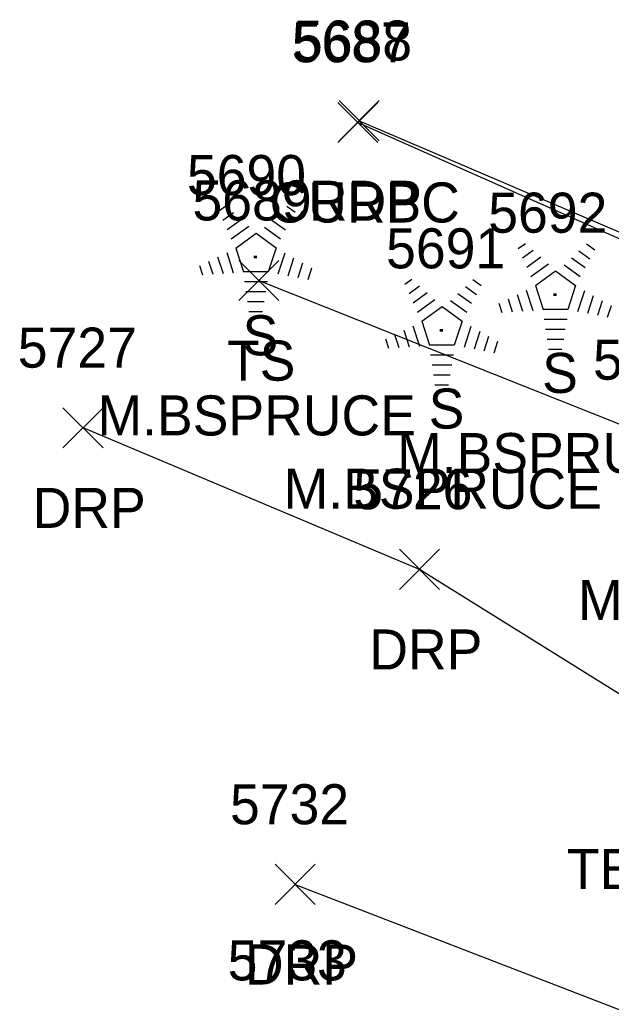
# Model space of a CAD drawing. Extents: x 1462089 to 1464015, y 730534 to 736144.
# Drawn here: x 1462314.64 to 1462344.17, y 730685.68 to 730735.42 of the extents above; entities that cross this region are included whole.
import ezdxf

# ---------------------------------------------------------------- set-up
doc = ezdxf.new("R2010")
doc.units = 0
for name, color, linetype in [('L_A', 7, 'Continuous'), ('L_C', 7, 'Continuous'), ('L_I', 7, 'Continuous'), ('L_TIC', 7, 'Continuous'), ('LELB', 7, 'Continuous'), ('LTC', 7, 'Continuous'), ('P_A', 7, 'Continuous'), ('P_I', 7, 'Continuous'), ('P_TIC', 7, 'Continuous'), ('PET', 7, 'Continuous'), ('R_A', 7, 'Continuous'), ('R_I', 7, 'Continuous'), ('R_TIC', 7, 'Continuous'), ('RC', 7, 'Continuous'), ('RDP', 7, 'Continuous'), ('U_C', 7, 'Continuous')]:
    doc.layers.add(name, color=color, linetype=linetype)

msp = doc.modelspace()

# ---------------------------------------------------------------- linework, layer by layer
at = {"layer": 'L_TIC'}
for points in [[(1462325.578, 730721.408), (1462327.578, 730723.408)], [(1462327.578, 730721.408), (1462325.578, 730723.408)]]:
    msp.add_lwpolyline(points, dxfattribs=at)
at = {"layer": 'LELB'}
msp.add_lwpolyline([(1462326.578, 730722.408), (1462346.58, 730714.457)], dxfattribs=at)
at = {"layer": 'LTC'}
for p, q in [((1462324.573, 730725.882), (1462324.928, 730726.14)), ((1462324.783, 730725.417), (1462325.312, 730725.801)), ((1462327.601, 730725.774), (1462328.15, 730725.375)), ((1462327.972, 730726.123), (1462328.391, 730725.818)), ((1462324.993, 730724.951), (1462325.696, 730725.462)), ((1462327.23, 730725.426), (1462327.909, 730724.932)), ((1462325.202, 730724.485), (1462326.081, 730725.123)), ((1462325.427, 730724.03), (1462326.438, 730724.765)), ((1462326.438, 730724.765), (1462327.436, 730724.04)), ((1462326.858, 730725.078), (1462327.668, 730724.489)), ((1462339.541, 730724.004), (1462339.895, 730724.261)), ((1462342.939, 730724.244), (1462343.358, 730723.939)), ((1462324.972, 730723.811), (1462325.303, 730722.792)), ((1462325.427, 730724.03), (1462325.814, 730722.837)), ((1462327.436, 730724.04), (1462327.044, 730722.837)), ((1462327.873, 730723.769), (1462327.535, 730722.729)), ((1462339.75, 730723.538), (1462340.279, 730723.922)), ((1462342.568, 730723.896), (1462343.117, 730723.497)), ((1462324.061, 730723.378), (1462324.273, 730722.727)), ((1462324.517, 730723.595), (1462324.788, 730722.759)), ((1462328.318, 730723.519), (1462328.03, 730722.634)), ((1462328.762, 730723.269), (1462328.525, 730722.539)), ((1462339.96, 730723.072), (1462340.664, 730723.584)), ((1462340.169, 730722.607), (1462341.048, 730723.244)), ((1462341.826, 730723.199), (1462342.635, 730722.61)), ((1462342.197, 730723.547), (1462342.876, 730723.054)), ((1462323.606, 730723.162), (1462323.758, 730722.694)), ((1462327.044, 730722.837), (1462325.814, 730722.837)), ((1462329.206, 730723.018), (1462329.02, 730722.444)), ((1462340.394, 730722.152), (1462341.406, 730722.886)), ((1462341.406, 730722.886), (1462342.403, 730722.161)), ((1462327.006, 730722.337), (1462325.861, 730722.337)), ((1462333.87, 730722.223), (1462334.225, 730722.481)), ((1462337.269, 730722.464), (1462337.688, 730722.159)), ((1462326.922, 730721.837), (1462325.934, 730721.837)), ((1462334.08, 730721.758), (1462334.609, 730722.142)), ((1462334.29, 730721.292), (1462334.993, 730721.803)), ((1462336.527, 730721.767), (1462337.206, 730721.273)), ((1462336.898, 730722.115), (1462337.447, 730721.716)), ((1462339.484, 730721.716), (1462339.755, 730720.881)), ((1462339.939, 730721.932), (1462340.27, 730720.913)), ((1462340.394, 730722.152), (1462340.781, 730720.958)), ((1462342.403, 730722.161), (1462342.011, 730720.958)), ((1462342.84, 730721.89), (1462342.502, 730720.851)), ((1462326.838, 730721.337), (1462326.007, 730721.337)), ((1462334.499, 730720.826), (1462335.378, 730721.464)), ((1462336.155, 730721.419), (1462336.965, 730720.83)), ((1462338.573, 730721.283), (1462338.725, 730720.815)), ((1462339.029, 730721.499), (1462339.24, 730720.848)), ((1462343.285, 730721.64), (1462342.997, 730720.755)), ((1462343.729, 730721.39), (1462343.492, 730720.66)), ((1462326.755, 730720.837), (1462326.08, 730720.837)), ((1462334.724, 730720.371), (1462335.735, 730721.106)), ((1462335.735, 730721.106), (1462336.733, 730720.381)), ((1462342.011, 730720.958), (1462340.781, 730720.958)), ((1462344.174, 730721.139), (1462343.987, 730720.565)), ((1462334.724, 730720.371), (1462335.111, 730719.178)), ((1462336.733, 730720.381), (1462336.341, 730719.178)), ((1462341.973, 730720.458), (1462340.829, 730720.458)), ((1462333.358, 730719.719), (1462333.57, 730719.067)), ((1462333.814, 730719.936), (1462334.085, 730719.1)), ((1462334.269, 730720.152), (1462334.6, 730719.133)), ((1462337.17, 730720.11), (1462336.832, 730719.07)), ((1462337.615, 730719.86), (1462337.327, 730718.975)), ((1462341.889, 730719.958), (1462340.901, 730719.958)), ((1462332.903, 730719.502), (1462333.055, 730719.035)), ((1462338.059, 730719.61), (1462337.822, 730718.88)), ((1462338.503, 730719.359), (1462338.317, 730718.785)), ((1462341.806, 730719.458), (1462340.974, 730719.458)), ((1462336.341, 730719.178), (1462335.111, 730719.178)), ((1462341.722, 730718.958), (1462341.047, 730718.958)), ((1462336.303, 730718.678), (1462335.158, 730718.678)), ((1462336.219, 730718.178), (1462335.231, 730718.178)), ((1462336.135, 730717.678), (1462335.304, 730717.678)), ((1462336.052, 730717.178), (1462335.377, 730717.178))]:
    msp.add_line(p, q, dxfattribs=at)
at = {"layer": 'P_TIC'}
for points in [[(1462330.592, 730729.389), (1462332.592, 730731.389)], [(1462332.592, 730729.389), (1462330.592, 730731.389)]]:
    msp.add_lwpolyline(points, dxfattribs=at)
at = {"layer": 'PET'}
msp.add_lwpolyline([(1462331.592, 730730.389), (1462350.723, 730722.205), (1462364.446, 730716.244)], dxfattribs=at)
at = {"layer": 'R_TIC'}
for points in [[(1462330.526, 730729.304), (1462332.526, 730731.304)], [(1462332.526, 730729.304), (1462330.526, 730731.304)], [(1462316.795, 730714.058), (1462318.795, 730716.058)], [(1462318.795, 730714.058), (1462316.795, 730716.058)], [(1462333.611, 730706.989), (1462335.611, 730708.989)], [(1462335.611, 730706.989), (1462333.611, 730708.989)], [(1462327.398, 730691.261), (1462329.398, 730693.261)], [(1462329.398, 730691.261), (1462327.398, 730693.261)]]:
    msp.add_lwpolyline(points, dxfattribs=at)
at = {"layer": 'RC'}
msp.add_lwpolyline([(1462331.526, 730730.304), (1462350.464, 730721.889), (1462364.321, 730716.08)], dxfattribs=at)
at = {"layer": 'RDP'}
for points in [[(1462360.519, 730693.816), (1462353.068, 730696.477), (1462334.611, 730707.989), (1462317.795, 730715.058)], [(1462328.398, 730692.261), (1462349.493, 730684.11), (1462356.442, 730681.408)]]:
    msp.add_lwpolyline(points, dxfattribs=at)

# ---------------------------------------------------------------- texts
at = {"layer": 'L_A'}
for s, p in [('S', (1462325.764, 730718.674)), ('TS', (1462324.987, 730717.408)), ('S', (1462340.731, 730716.795)), ('S', (1462335.061, 730715.015))]:
    msp.add_text(s, height=2, dxfattribs=at).set_placement(p)
at = {"layer": 'L_C'}
for s, p in [('M.BSPRUCE', (1462318.52, 730714.674)), ('M.BSPRUCE', (1462333.487, 730712.795)), ('M.BSPRUCE', (1462327.817, 730711.015)), ('M.LOC', (1462342.525, 730705.457))]:
    msp.add_text(s, height=2, dxfattribs=at).set_placement(p)
at = {"layer": 'L_I'}
for s, p in [('5690', (1462322.985, 730726.674)), ('5689', (1462323.263, 730725.408)), ('5692', (1462338.038, 730724.795)), ('5691', (1462332.935, 730723.015)), ('5693', (1462343.273, 730717.457)), ('5693', (1462343.273, 730717.457)), ('5733', (1462325.021, 730687.466))]:
    msp.add_text(s, height=2, dxfattribs=at).set_placement(p)
at = {"layer": 'LTC'}
for p in [(1462326.321, 730723.778), (1462341.288, 730721.899), (1462335.618, 730720.119)]:
    msp.add_text('.', height=1.037, rotation=270, dxfattribs=at).set_placement(p)
at = {"layer": 'P_A'}
msp.add_text('RDP', height=2, dxfattribs=at).set_placement((1462329.08, 730725.389))
at = {"layer": 'P_I'}
msp.add_text('5688', height=2, dxfattribs=at).set_placement((1462328.285, 730733.389))
at = {"layer": 'R_A'}
for s, p in [('CURBC', (1462327.109, 730725.304)), ('DRP', (1462315.283, 730710.058)), ('DRP', (1462332.099, 730702.989)), ('DRP', (1462325.886, 730687.261))]:
    msp.add_text(s, height=2, dxfattribs=at).set_placement(p)
at = {"layer": 'R_I'}
for s, p in [('5687', (1462328.219, 730733.304)), ('5727', (1462314.536, 730718.058)), ('5726', (1462331.296, 730710.989)), ('5732', (1462325.138, 730695.261))]:
    msp.add_text(s, height=2, dxfattribs=at).set_placement(p)
at = {"layer": 'U_C'}
msp.add_text('TEL JCT BOX', height=2, dxfattribs=at).set_placement((1462341.967, 730692.024))

doc.saveas('drawing.dxf')
